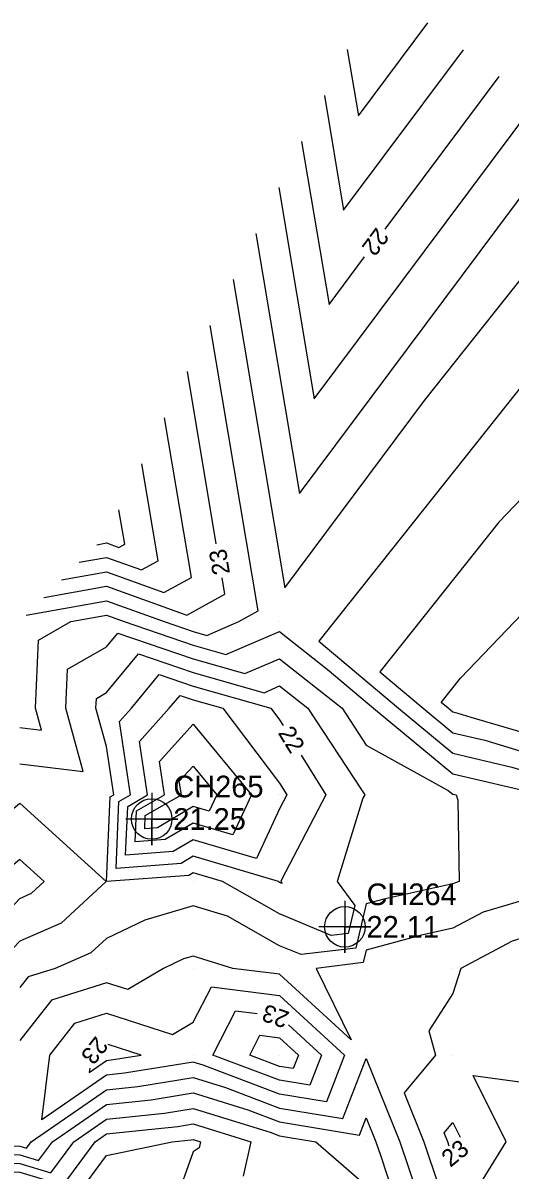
# Model space of a CAD drawing. Extents: x 2531902 to 2533249, y 715219 to 716099.
# Drawn here: x 2532910.4 to 2532966.6, y 715886.7 to 716019.1 of the extents above; entities that cross this region are included whole.
import ezdxf

# ---------------------------------------------------------------- set-up
doc = ezdxf.new("R2010")
doc.units = 0
for name, color, linetype in [('DTM Contours Major', 7, 'Continuous'), ('DTM Contours Major Text', 7, 'Continuous'), ('DTM Contours Minor', 7, 'Continuous'), ('Exist DTM QL2 LIDAR Elevation Point', 7, 'Continuous'), ('Exist DTM Regular Point CELL', 7, 'Continuous'), ('Exist DTM Regular Point Cogo Elevation', 7, 'Continuous'), ('Exist DTM Regular Point Cogo Number', 7, 'Continuous')]:
    doc.layers.add(name, color=color, linetype=linetype)

msp = doc.modelspace()

# ---------------------------------------------------------------- linework, layer by layer
at = {"layer": 'DTM Contours Major'}
for points in [[(2532952.2, 715995.28), (2532965.33, 716012.88)], [(2532942.53, 716005.41), (2532945.7, 715986.58), (2532949.8, 715992.08)], [(2532994.27, 715991.68), (2532965.29, 715961.47), (2532951.58, 715944.21), (2532956.58, 715940), (2532960, 715937.18), (2532963.69, 715936.31), (2532972.94, 715933.53), (2532984.14, 715930.25)], [(2532932.69, 715958.98), (2532929.35, 715978.85)], [(2532912.77, 715952.77), (2532920, 715954.08), (2532929.27, 715950.73), (2532933.68, 715953.16), (2532933.36, 715955.04)], [(2532921.11, 715921.53), (2532921.45, 715929.23), (2532922.8, 715930), (2532921.51, 715938.49), (2532922.88, 715940), (2532926.11, 715943.89), (2532930, 715942.56), (2532939, 715940), (2532940, 715938.67), (2532940.41, 715938.01)], [(2532942.5, 715934.6), (2532945.33, 715930), (2532940.21, 715920.21), (2532940.15, 715920), (2532940.3, 715919.79), (2532940, 715919.92), (2532939.85, 715920), (2532930, 715922.93), (2532928.62, 715922.1), (2532921.11, 715921.53)], [(2532905.81, 715907.01), (2532906.78, 715910), (2532906.09, 715913.91), (2532910, 715918.07), (2532911.34, 715918.66), (2532912.82, 715920), (2532910, 715922.55), (2532908.61, 715921.39), (2532900, 715925.12), (2532896.08, 715922.17), (2532892.04, 715924.66)], [(2532940, 715897.09), (2532932.3, 715900), (2532934.91, 715905.09), (2532937.4, 715904.77)], [(2532941.01, 715903.5), (2532944.84, 715900), (2532943.48, 715896.52), (2532940, 715897.09)], [(2532920.56, 715899.44), (2532924.02, 715900), (2532920.22, 715901.21)], [(2532918.07, 715898.5), (2532918, 715898), (2532920, 715899.38), (2532920.56, 715899.44)], [(2532959.4, 715890), (2532958.99, 715891.01), (2532960, 715892.21), (2532960.84, 715890.51)], [(2532869.44, 715879.33), (2532869.71, 715871.32), (2532871.04, 715861.88), (2532875.68, 715868.03), (2532879.48, 715868.99), (2532890, 715876.26), (2532892.83, 715877.17), (2532897.48, 715880), (2532900, 715882.58), (2532903.42, 715886.58), (2532910, 715886.49), (2532915.02, 715884.98), (2532918.7, 715890), (2532920, 715890.9), (2532928.23, 715891.77), (2532930, 715892.05), (2532936.67, 715890), (2532935.79, 715886.03)], [(2532959.58, 715889.48), (2532959.4, 715890)]]:
    msp.add_lwpolyline(points, dxfattribs=at)
at = {"layer": 'DTM Contours Minor'}
for points in [[(2532947.8, 716016.03), (2532949.09, 716008.36), (2532957.09, 716019.08)], [(2532945.16, 716010.72), (2532947.39, 715997.47), (2532961.21, 716015.98)], [(2532939.89, 716000.1), (2532944, 715975.69), (2532969.45, 716009.78)], [(2532937.26, 715994.78), (2532942.31, 715964.8), (2532973.56, 716006.68)], [(2532934.62, 715989.47), (2532940.61, 715953.91), (2532956.73, 715975.51), (2532974.15, 715997.42), (2532979.11, 716002.6)], [(2532986.69, 715997.14), (2532969.72, 715979.44), (2532944.52, 715947.74), (2532953.71, 715940), (2532960, 715934.82), (2532966.79, 715933.21), (2532977.49, 715930), (2532980, 715926.86), (2532983.16, 715923.16), (2532983.45, 715916.91), (2532987.93, 715923.34), (2532993.91, 715931.9), (2532997.7, 715937.72), (2533003.63, 715969.12), (2533011.32, 715980.55)], [(2532910.73, 715950.73), (2532920, 715952.41), (2532926.68, 715950), (2532930, 715948.87), (2532931.58, 715948.42), (2532935.29, 715950), (2532937.53, 715951.23), (2532931.98, 715984.16)], [(2532914.81, 715954.81), (2532920, 715955.75), (2532926.65, 715953.35), (2532929.82, 715955.09), (2532926.71, 715973.53)], [(2532916.85, 715956.85), (2532920, 715957.42), (2532924.04, 715955.96), (2532925.97, 715957.02), (2532924.08, 715968.22)], [(2532918.88, 715958.88), (2532920, 715959.09), (2532921.43, 715958.57), (2532922.11, 715958.95), (2532921.44, 715962.91)], [(2532960, 715939.54), (2532959.44, 715940), (2532958.63, 715940.68), (2532960.86, 715943.49), (2532979.49, 715962.91), (2532970.67, 715936.44), (2532962.1, 715938.95), (2532960.6, 715939.4), (2532960, 715939.54)], [(2532910, 715937.8), (2532912.51, 715937.49), (2532911.83, 715940), (2532912.15, 715947.85), (2532915.9, 715950), (2532920, 715950.74), (2532922.06, 715950), (2532930, 715947.29), (2532933.79, 715946.21), (2532940, 715948.87), (2532945.5, 715944.5), (2532950.84, 715940), (2532960, 715932.45), (2532969.88, 715930.12)], [(2532910, 715933.6), (2532917.3, 715932.7), (2532915.32, 715940), (2532915.5, 715944.5), (2532920, 715947.08), (2532921.33, 715948.67), (2532930, 715945.71), (2532935.99, 715944.01), (2532940, 715945.72), (2532947.2, 715940), (2532950, 715935.76), (2532959.47, 715930.53), (2532960, 715930.09), (2532960.39, 715930), (2532960.58, 715929.42), (2532960.73, 715920), (2532960.17, 715919.83), (2532960, 715919.75), (2532952.02, 715917.98), (2532950, 715917.43), (2532948.79, 715912.34), (2532942.48, 715911.58), (2532940, 715912.61), (2532933.99, 715916.01), (2532930, 715917.23), (2532924.45, 715915.55), (2532920, 715913.45), (2532918.2, 715911.8), (2532914.1, 715910), (2532910.98, 715909.02), (2532910, 715907.77)], [(2532920, 715920), (2532920.44, 715929.77), (2532920.85, 715930), (2532920, 715935.59), (2532918.8, 715940), (2532918.85, 715941.15), (2532920, 715941.81), (2532923.72, 715946.28), (2532930, 715944.14), (2532938.2, 715941.8), (2532940, 715942.58), (2532943.24, 715940), (2532949.53, 715930.47), (2532949.82, 715930), (2532949.62, 715929.62), (2532946.64, 715920), (2532948.69, 715917.24), (2532947.93, 715914.02), (2532945.94, 715913.78), (2532940, 715916.27), (2532933.39, 715920), (2532930, 715921.01), (2532929.52, 715920.72), (2532920, 715920)], [(2532922.21, 715923.06), (2532922.47, 715928.69), (2532924.76, 715930), (2532923.81, 715936.19), (2532927.26, 715940), (2532928.51, 715941.49), (2532930, 715940.98), (2532933.46, 715940), (2532940, 715931.36), (2532940.84, 715930), (2532940, 715928.4), (2532937.33, 715922.67), (2532930, 715924.84), (2532927.71, 715923.47), (2532922.21, 715923.06)], [(2532923.32, 715924.58), (2532923.48, 715928.16), (2532926.71, 715930), (2532926.12, 715933.88), (2532930, 715938.18), (2532936.75, 715930), (2532934.6, 715925.4), (2532930, 715926.76), (2532926.8, 715924.85), (2532923.32, 715924.58)], [(2532924.42, 715926.11), (2532924.49, 715927.62), (2532928.66, 715930), (2532928.42, 715931.58), (2532930, 715933.33), (2532932.75, 715930), (2532931.87, 715928.13), (2532930, 715928.68), (2532925.89, 715926.22), (2532924.42, 715926.11)], [(2532892.58, 715928.55), (2532897.7, 715925.39), (2532900, 715927.13), (2532905.06, 715924.94), (2532910, 715929.07), (2532919.99, 715920), (2532914.77, 715915.23), (2532910, 715913.13), (2532908.48, 715911.52), (2532908.75, 715910), (2532906.61, 715903.39), (2532905.23, 715900), (2532904.95, 715895.05), (2532900, 715894.92), (2532896.26, 715893.74), (2532890, 715894.55), (2532885.15, 715894.85), (2532880.97, 715890), (2532881.25, 715888.75), (2532880, 715886.45)], [(2532970, 715918.41), (2532963.51, 715916.49), (2532960, 715914.63), (2532956.21, 715913.79), (2532950, 715912.09), (2532949.66, 715910.66), (2532944.21, 715910), (2532948.24, 715901.76), (2532940, 715909.31), (2532934.61, 715910), (2532930, 715911.42), (2532928.91, 715911.09), (2532926.61, 715910), (2532922.46, 715907.54), (2532920, 715908.33), (2532913.66, 715906.34), (2532910, 715901.66)], [(2532960, 715879.99), (2532960.05, 715880.05), (2532966.15, 715890), (2532962.35, 715897.65), (2532970, 715896.61), (2532970.57, 715899.82), (2532973.1, 715903.1), (2532975.2, 715910), (2532970, 715914.08), (2532966.85, 715913.15), (2532960.92, 715910), (2532960, 715907.1), (2532957.22, 715902.78), (2532958.01, 715900), (2532954.36, 715895.64), (2532956.64, 715890), (2532959.98, 715880.02), (2532959.99, 715880), (2532959.99, 715879.99), (2532960, 715879.99)], [(2532930, 715899.18), (2532922.09, 715897.91), (2532920, 715897.68), (2532912.53, 715892.53), (2532913.48, 715900), (2532916.34, 715903.66), (2532920, 715904.81), (2532927.63, 715902.37), (2532930, 715903.77), (2532932.12, 715907.88), (2532940, 715906.87), (2532947.5, 715900), (2532945.4, 715894.6), (2532940, 715895.49), (2532931.18, 715898.82), (2532930, 715899.18)], [(2532940, 715898.69), (2532936.54, 715900), (2532937.71, 715902.29), (2532940, 715901.99), (2532942.18, 715900), (2532941.57, 715898.43), (2532940, 715898.69)], [(2532891.08, 715880), (2532900, 715889.11), (2532900.41, 715889.59), (2532910, 715889.47), (2532910.76, 715889.24), (2532911.32, 715890), (2532920, 715895.99), (2532923.63, 715896.37), (2532930, 715897.4), (2532933.75, 715896.25), (2532940, 715893.88), (2532947.31, 715892.69), (2532950, 715899.59), (2532953.87, 715890), (2532955.83, 715884.17)], [(2532893.22, 715880), (2532900, 715886.94), (2532901.41, 715888.59), (2532910, 715888.47), (2532912.18, 715887.82), (2532913.78, 715890), (2532920, 715894.29), (2532925.16, 715894.84), (2532930, 715895.62), (2532936.33, 715893.67), (2532940, 715892.28), (2532949.23, 715890.77), (2532950, 715892.75), (2532951.11, 715890), (2532951.67, 715888.33), (2532954.42, 715880)], [(2532900, 715884.76), (2532902.42, 715887.58), (2532910, 715887.48), (2532913.6, 715886.4), (2532916.24, 715890), (2532920, 715892.59), (2532926.7, 715893.3), (2532930, 715893.83), (2532938.9, 715891.1), (2532940, 715890.68), (2532944.16, 715890), (2532950, 715884.95)], [(2532916.44, 715883.56), (2532920, 715888.42), (2532927.58, 715890), (2532929.77, 715890.23), (2532930, 715890.27), (2532930.87, 715890), (2532930.71, 715889.29), (2532930, 715888.83), (2532926.88, 715880)]]:
    msp.add_lwpolyline(points, dxfattribs=at)
at = {"layer": 'Exist DTM QL2 LIDAR Elevation Point'}
for p, q in [((2532920, 715960), (2532920, 715960)), ((2532920, 715950), (2532920, 715950)), ((2532930, 715950), (2532930, 715950)), ((2532940, 715950), (2532940, 715950)), ((2532920, 715940), (2532920, 715940)), ((2532930, 715940), (2532930, 715940)), ((2532940, 715940), (2532940, 715940)), ((2532950, 715940), (2532950, 715940)), ((2532960, 715940), (2532960, 715940)), ((2532920, 715930), (2532920, 715930)), ((2532930, 715930), (2532930, 715930)), ((2532940, 715930), (2532940, 715930)), ((2532950, 715930), (2532950, 715930)), ((2532960, 715930), (2532960, 715930)), ((2532920, 715920), (2532920, 715920)), ((2532930, 715920), (2532930, 715920)), ((2532940, 715920), (2532940, 715920)), ((2532950, 715920), (2532950, 715920)), ((2532960, 715920), (2532960, 715920)), ((2532920, 715910), (2532920, 715910)), ((2532930, 715910), (2532930, 715910)), ((2532940, 715910), (2532940, 715910)), ((2532950, 715910), (2532950, 715910)), ((2532960, 715910), (2532960, 715910)), ((2532920, 715900), (2532920, 715900)), ((2532930, 715900), (2532930, 715900)), ((2532940, 715900), (2532940, 715900)), ((2532950, 715900), (2532950, 715900)), ((2532960, 715900), (2532960, 715900)), ((2532920, 715890), (2532920, 715890)), ((2532930, 715890), (2532930, 715890)), ((2532940, 715890), (2532940, 715890)), ((2532950, 715890), (2532950, 715890)), ((2532960, 715890), (2532960, 715890))]:
    msp.add_line(p, q, dxfattribs=at)
at = {"layer": 'Exist DTM Regular Point CELL'}
for points in [[(2532925.23, 715930.23), (2532925.23, 715924.23), (2532925.23, 715927.23), (2532928.23, 715927.23), (2532922.23, 715927.23)], [(2532947.53, 715917.79), (2532947.53, 715911.79), (2532947.53, 715914.79), (2532950.53, 715914.79), (2532944.53, 715914.79)]]:
    msp.add_lwpolyline(points, dxfattribs=at)
for centre in [(2532925.23, 715927.23), (2532947.53, 715914.79)]:
    msp.add_circle(centre, 2.34, dxfattribs=at)

# ---------------------------------------------------------------- texts
at = {"layer": 'DTM Contours Major Text'}
for s, rotation, p in [('22', 233.2594, (2532951.17, 715995.59)), ('23', 99.5624, (2532934.28, 715955.57)), ('22', 301.5672, (2532939.75, 715937.17)), ('23', 160.7518, (2532941.25, 715904.92)), ('23', 231.6109, (2532918.79, 715902.29)), ('23', 39.0342, (2532959.71, 715886.97))]:
    msp.add_text(s, height=2, rotation=rotation, dxfattribs=at).set_placement(p)
at = {"layer": 'Exist DTM Regular Point Cogo Elevation'}
for s, p in [('21.25', (2532927.73, 715925.98)), ('22.11', (2532950.03, 715913.54))]:
    msp.add_text(s, height=2.5, dxfattribs=at).set_placement(p)
at = {"layer": 'Exist DTM Regular Point Cogo Number'}
for s, p in [('CH265', (2532927.73, 715929.73)), ('CH264', (2532950.03, 715917.29))]:
    msp.add_text(s, height=2.5, dxfattribs=at).set_placement(p)

doc.saveas('drawing.dxf')
